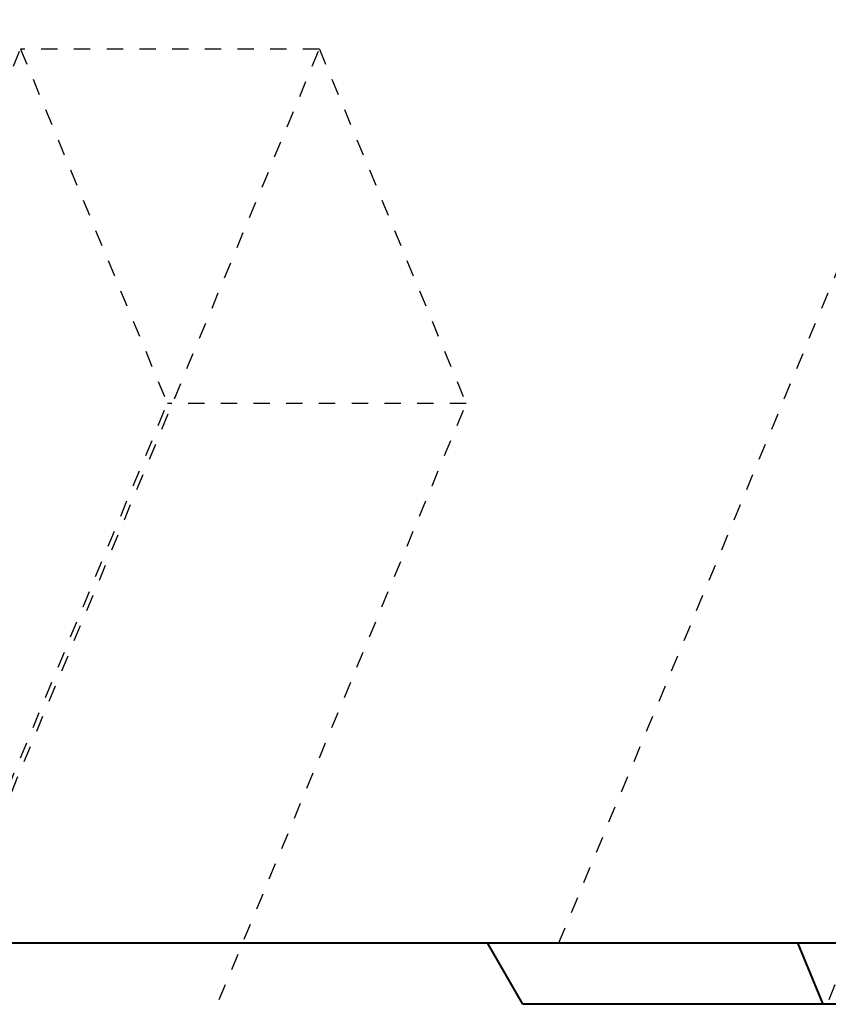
# Model space of a CAD drawing. Header units: metres. Extents: x -138 to 797, y -50 to 519.
# Tile 320 of 327: x 201 to 206, y 433 to 439. Entities that reach past the tile are written whole.
import ezdxf

# ---------------------------------------------------------------- set-up
doc = ezdxf.new("R2010")
doc.units = ezdxf.units.M
doc.header["$MEASUREMENT"] = 0
doc.linetypes.add('Wisdot2', pattern=[0.125, 0.0625, -0.0625])
doc.layers.add('B_DETAIL_HIDDEN', color=7, linetype='Wisdot2', lineweight=25)
doc.layers.add('B_DETAIL_OBJ', color=7, linetype='Continuous', lineweight=40)

# ---------------------------------------------------------------- blocks, each defined once
blk = doc.blocks.new('*U1773')
at = {"layer": 'B_DETAIL_HIDDEN'}
for p, q in [((311.7915, 166.6783), (314.0548, 172.1423)), ((313.6183, 166.6783), (315.8816, 172.1423)), ((315.8816, 172.1423), (314.0548, 172.1423)), ((314.0548, 172.1423), (314.9524, 169.9753)), ((315.8816, 172.1423), (316.7792, 169.9753)), ((317.346, 166.6783), (319.6093, 172.1423)), ((312.2182, 163.3743), (314.9524, 169.9753)), ((314.045, 163.3743), (316.7792, 169.9753)), ((316.7792, 169.9753), (314.9524, 169.9753)), ((317.7727, 163.3743), (320.5069, 169.9753))]:
    blk.add_line(p, q, dxfattribs=at)
at = {"layer": 'B_DETAIL_OBJ'}
for p, q in [((317.1258, 166.3023), (316.9087, 166.6783)), ((318.9621, 166.3023), (318.8063, 166.6783)), ((359.9848, 166.3023), (317.1258, 166.3023))]:
    blk.add_line(p, q, dxfattribs=at)
at = {"layer": 'B_DETAIL_OBJ', "flags": 128}
blk.add_lwpolyline([(338.6835, 180.0734), (302.6835, 180.0734), (302.6835, 166.6783), (338.6835, 166.6783)], close=True, dxfattribs=at)

msp = doc.modelspace()

# ---------------------------------------------------------------- block references
msp.add_blockref('*U1773', (-112.8286, 266.8387))

doc.saveas('drawing.dxf')
